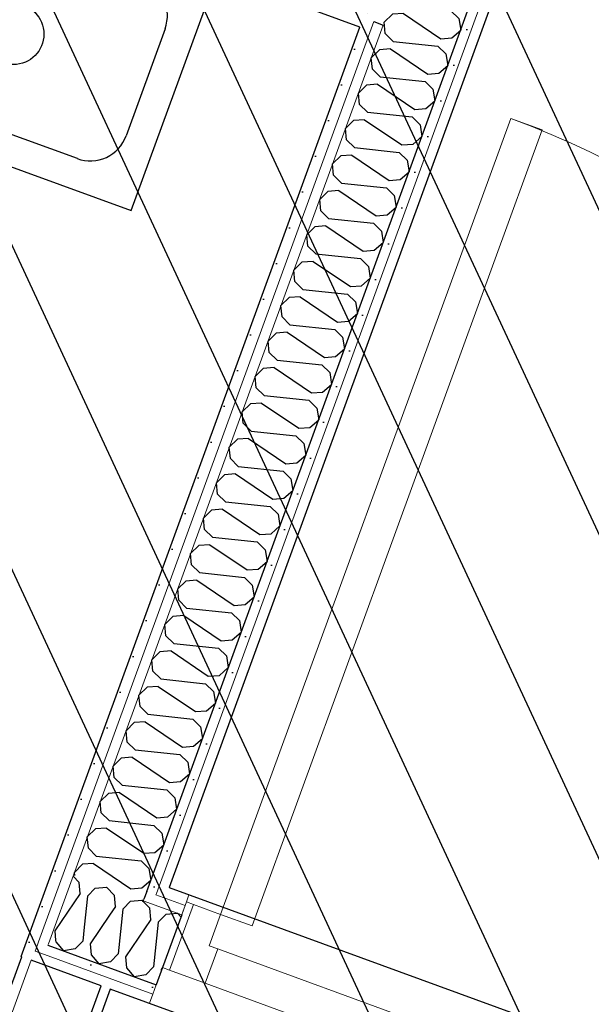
# Model space of a CAD drawing. Header units: millimetres. Extents: x 112481703 to 112588235, y 1264638581 to 1264713486.
# Tile 412 of 487: x 112578455 to 112579207, y 1264687472 to 1264688766. Entities that reach past the tile are written whole.
import ezdxf
from ezdxf.enums import TextEntityAlignment as Align

# ---------------------------------------------------------------- set-up
doc = ezdxf.new("R2010")
doc.units = ezdxf.units.MM
doc.header["$LTSCALE"] = 0.5
doc.header["$MEASUREMENT"] = 0
doc.linetypes.add('PLINE', pattern=[0])
for name, color, linetype, lineweight in [('235- Utvendig kledning og overflate', 7, 'Continuous', 0), ('236- Innvendig kledning og overflate', 7, 'Continuous', 0), ('244- Vinduer_ dører_ foldevegger', 7, 'Continuous', 0)]:
    doc.layers.add(name, color=color, linetype=linetype, lineweight=lineweight)
for name, color, linetype in [('315- Utstyr for sanitærinstallasjoner', 7, 'Continuous'), ('862- M___Nettoareal', 7, 'Continuous'), ('862- M___Nettoareal (1-100)', 7, 'Continuous'), ('862- M___Nettoareal(Polylinje)', 7, 'Continuous'), ('LA_farge_dekke_asfalt2', 7, 'Continuous'), ('Yttervegger.A225', 7, 'Continuous'), ('Yttervegger.A225 (Skravur)', 7, 'Continuous')]:
    doc.layers.add(name, color=color, linetype=linetype)
doc.styles.add('GENERATED_STYLE_1', font='arial.ttf')
pattern_1 = [(249.956, (112557650, 1264717795), (-81.357, 29.68231), [0, -50]), (249.956, (112557682.11, 1264717756.67), (-81.357, 29.68231), [0, -50])]

# ---------------------------------------------------------------- blocks, each defined once
blk = doc.blocks.new('Personalrom_1_1', base_point=(112584215.4, 1264687380))
at = {"layer": '862- M___Nettoareal(Polylinje)', "linetype": 'PLINE', "flags": 128}
blk.add_lwpolyline([(112586295.9, 1264688139.8), (112579715.2, 1264690540.7), (112579078.4, 1264688795.3), (112578651.5, 1264687625.3), (112580142.2, 1264687081.5), (112580274.7, 1264687033.1), (112580295.6, 1264687090.4), (112582622.7, 1264686241.4), (112582601.8, 1264686184.1), (112585232.2, 1264685224.4)], close=True, dxfattribs=at)
blk = doc.blocks.new('Korridor_14_9', base_point=(112576467.7, 1264681824.9))
at = {"layer": '862- M___Nettoareal(Polylinje)', "linetype": 'PLINE', "flags": 128}
blk.add_lwpolyline([(112572601.8, 1264674908.6), (112573784.5, 1264674477.1), (112574626.2, 1264676784), (112575767.2, 1264676367.7), (112576177.7, 1264676217.9), (112577189, 1264678989.8), (112578571.3, 1264682778.7), (112579511.2, 1264685354.9), (112580089.2, 1264686939), (112578574.1, 1264687491.8), (112577945.6, 1264685769.1), (112576576, 1264686268.7), (112573384.4, 1264677521), (112565766.9, 1264680300.1), (112564833.5, 1264677741.7), (112566533.4, 1264677121.5), (112567763.2, 1264676672.9), (112567763.5, 1264676673.8), (112569134.1, 1264676173.8)], close=True, dxfattribs=at)
blk = doc.blocks.new('Lager_BK_13_14', base_point=(112577734.9, 1264687561.2))
at = {"layer": '862- M___Nettoareal(Polylinje)', "linetype": 'PLINE', "flags": 128}
blk.add_lwpolyline([(112576572.4, 1264686402), (112577871.6, 1264685928), (112578457.6, 1264687534.3), (112578456.7, 1264687534.6), (112578902.5, 1264688756.7), (112577604.3, 1264689230.4)], close=True, dxfattribs=at)
blk = doc.blocks.new('*X219', base_point=(112557650, 1264717795))
at = {"layer": 'Yttervegger.A225 (Skravur)', "linetype": 'PLINE'}
for p, q in [((112578533.1, 1264687631.9), (112578525, 1264687640.2)), ((112578534.3, 1264687617.4), (112578533.1, 1264687631.9)), ((112578544, 1264687613.8), (112578554.3, 1264687624.2)), ((112578554.3, 1264687624.2), (112578569.2, 1264687625.6)), ((112578579.7, 1264687614.9), (112578569.2, 1264687625.6)), ((112578534.3, 1264687617.4), (112578501.1, 1264687568.3)), ((112578544, 1264687613.8), (112578539.8, 1264687573.3)), ((112578580.8, 1264687600.4), (112578579.7, 1264687614.9)), ((112578590.9, 1264687597.1), (112578600.8, 1264687607.2)), ((112578600.8, 1264687607.2), (112578615.5, 1264687608.5)), ((112578580.8, 1264687600.4), (112578573, 1264687588.8)), ((112578501.1, 1264687568.3), (112578502, 1264687555.7))]:
    blk.add_line(p, q, dxfattribs=at)
blk = doc.blocks.new('*X220', base_point=(112557650, 1264717795))
at = {"layer": 'Yttervegger.A225 (Skravur)', "linetype": 'PLINE'}
for p, q in [((112578615.5, 1264687608.5), (112578615.8, 1264687608.6)), ((112578617.2, 1264687607.1), (112578615.8, 1264687608.6)), ((112578590.6, 1264687596.8), (112578584.4, 1264687537.9)), ((112578590.6, 1264687596.8), (112578590.9, 1264687597.1)), ((112578573, 1264687588.8), (112578547.6, 1264687551.3)), ((112578539.8, 1264687573.3), (112578537.8, 1264687554.9)), ((112578502, 1264687555.7), (112578502.2, 1264687553.7)), ((112578537.8, 1264687554.9), (112578527.6, 1264687544.5)), ((112578502.2, 1264687553.7), (112578512.3, 1264687542)), ((112578527.6, 1264687544.5), (112578512.3, 1264687542)), ((112578547.6, 1264687551.3), (112578548.8, 1264687536.7)), ((112578548.8, 1264687536.7), (112578558.9, 1264687525)), ((112578584.4, 1264687537.9), (112578574.2, 1264687527.5)), ((112578574.2, 1264687527.5), (112578558.9, 1264687525))]:
    blk.add_line(p, q, dxfattribs=at)
blk = doc.blocks.new('*X221', base_point=(112557650, 1264717795))
at = {"layer": 'Yttervegger.A225 (Skravur)', "linetype": 'PLINE'}
for p, q in [((112578626.3, 1264687597.9), (112578617.2, 1264687607.1)), ((112578627.4, 1264687583.4), (112578626.3, 1264687597.9)), ((112578627.4, 1264687583.4), (112578594.2, 1264687534.3)), ((112578637.2, 1264687579.8), (112578647.4, 1264687590.2)), ((112578647.4, 1264687590.2), (112578662.3, 1264687591.6)), ((112578667, 1264687586.8), (112578662.3, 1264687591.6)), ((112578637.2, 1264687579.8), (112578631, 1264687520.9)), ((112578594.2, 1264687534.3), (112578595.3, 1264687519.7)), ((112578595.3, 1264687519.7), (112578605.5, 1264687508)), ((112578631, 1264687520.9), (112578620.8, 1264687510.5)), ((112578642.8, 1264687520.2), (112578640.8, 1264687517.3)), ((112578640.8, 1264687517.3), (112578640.9, 1264687515.2)), ((112578620.8, 1264687510.5), (112578605.5, 1264687508))]:
    blk.add_line(p, q, dxfattribs=at)
blk = doc.blocks.new('Dør[6]', base_point=(112557650, 1264717795))
at = {"layer": '235- Utvendig kledning og overflate', "linetype": 'PLINE'}
for p, q in [((112578634.4, 1264687497.4), (112578630, 1264687485.2)), ((112578630, 1264687485.2), (112578625.5, 1264687473))]:
    blk.add_line(p, q, dxfattribs=at)
at = {"layer": '236- Innvendig kledning og overflate', "linetype": 'PLINE'}
for p, q in [((112578674.2, 1264687606.4), (112578672.5, 1264687601.7)), ((112578674.2, 1264687606.4), (112578672.5, 1264687601.7)), ((112578677.6, 1264687615.8), (112578674.2, 1264687606.4)), ((112578672.5, 1264687601.7), (112578668, 1264687589.5)), ((112578672.5, 1264687601.7), (112578668, 1264687589.5))]:
    blk.add_line(p, q, dxfattribs=at)
at = {"layer": '244- Vinduer_ dører_ foldevegger', "linetype": 'PLINE'}
for p, q in [((112579101.1, 1264688636.5), (112578719.3, 1264687590)), ((112579142.4, 1264688621.4), (112579101.1, 1264688636.5)), ((112578760.6, 1264687574.9), (112579142.4, 1264688621.4)), ((112578674.2, 1264687606.4), (112578642.7, 1264687520)), ((112578683.6, 1264687603), (112578674.2, 1264687606.4)), ((112579814.3, 1264687201.1), (112578677.6, 1264687615.8)), ((112578652.1, 1264687516.6), (112578683.6, 1264687603)), ((112578683.6, 1264687603), (112578719.3, 1264687590)), ((112578668, 1264687589.5), (112578642.7, 1264687520)), ((112578668, 1264687589.5), (112578642.7, 1264687520)), ((112578719.3, 1264687590), (112578704.2, 1264687548.6)), ((112578719.3, 1264687590), (112578760.6, 1264687574.9)), ((112578715.5, 1264687544.5), (112578699, 1264687499.4)), ((112578704.2, 1264687548.6), (112578715.5, 1264687544.5)), ((112579739.5, 1264687170.9), (112578715.5, 1264687544.5)), ((112578642.7, 1264687520), (112578634.4, 1264687497.4)), ((112578652.1, 1264687516.6), (112578642.7, 1264687520)), ((112578699, 1264687499.4), (112578652.1, 1264687516.6)), ((112578699, 1264687499.4), (112579723, 1264687125.8)), ((112579762.2, 1264687058.3), (112578625.5, 1264687473))]:
    blk.add_line(p, q, dxfattribs=at)
blk.add_arc((112578719.3, 1264687590), 1114, 339.956, 69.956, dxfattribs=at)
blk = doc.blocks.new('*X261', base_point=(112557650, 1264717795))
at = {"layer": 'Yttervegger.A225 (Skravur)', "linetype": 'PLINE'}
for p, q in [((112578936, 1264688748.1), (112578935, 1264688758.7)), ((112578946.4, 1264688737.8), (112578936, 1264688748.1)), ((112578946.4, 1264688737.8), (112579005.3, 1264688731.6)), ((112578928.3, 1264688726.9), (112578917.6, 1264688716.4)), ((112578942.8, 1264688728), (112578928.3, 1264688726.9)), ((112578942.8, 1264688728), (112578991.9, 1264688694.8)), ((112579005.3, 1264688731.6), (112579015.7, 1264688721.4)), ((112579015.7, 1264688721.4), (112579018.2, 1264688706.1)), ((112578919, 1264688701.5), (112578917.6, 1264688716.4)), ((112578929.4, 1264688691.3), (112578919, 1264688701.5)), ((112578991.9, 1264688694.8), (112579006.4, 1264688696)), ((112579006.4, 1264688696), (112579018.2, 1264688706.1)), ((112578925.8, 1264688681.5), (112578911.3, 1264688680.3)), ((112578925.8, 1264688681.5), (112578974.9, 1264688648.3)), ((112578929.4, 1264688691.3), (112578988.3, 1264688685.1)), ((112578988.3, 1264688685.1), (112578998.7, 1264688674.8)), ((112578911.3, 1264688680.3), (112578900.6, 1264688669.8)), ((112578902, 1264688654.9), (112578900.6, 1264688669.8)), ((112578998.7, 1264688674.8), (112579001.2, 1264688659.5)), ((112578912.4, 1264688644.7), (112578902, 1264688654.9)), ((112578989.4, 1264688649.4), (112579001.2, 1264688659.5)), ((112578912.4, 1264688644.7), (112578971.3, 1264688638.5)), ((112578974.9, 1264688648.3), (112578989.4, 1264688649.4)), ((112578894.3, 1264688633.8), (112578883.6, 1264688623.3)), ((112578908.8, 1264688634.9), (112578894.3, 1264688633.8)), ((112578908.8, 1264688634.9), (112578957.9, 1264688601.7)), ((112578971.3, 1264688638.5), (112578981.7, 1264688628.3)), ((112578885, 1264688608.3), (112578883.6, 1264688623.3)), ((112578981.7, 1264688628.3), (112578984.2, 1264688612.9)), ((112578895.4, 1264688598.1), (112578885, 1264688608.3)), ((112578972.5, 1264688602.8), (112578984.2, 1264688612.9)), ((112578895.4, 1264688598.1), (112578954.3, 1264688591.9)), ((112578954.3, 1264688591.9), (112578964.7, 1264688581.7)), ((112578957.9, 1264688601.7), (112578972.5, 1264688602.8)), ((112578877.3, 1264688587.2), (112578866.6, 1264688576.7)), ((112578891.8, 1264688588.3), (112578877.3, 1264688587.2)), ((112578891.8, 1264688588.3), (112578940.9, 1264688555.1)), ((112578964.7, 1264688581.7), (112578967.2, 1264688566.4)), ((112578868, 1264688561.8), (112578866.6, 1264688576.7)), ((112578955.5, 1264688556.2), (112578967.2, 1264688566.4)), ((112578878.4, 1264688551.5), (112578868, 1264688561.8)), ((112578878.4, 1264688551.5), (112578937.4, 1264688545.3)), ((112578940.9, 1264688555.1), (112578955.5, 1264688556.2)), ((112578860.3, 1264688540.6), (112578849.7, 1264688530.1)), ((112578874.9, 1264688541.8), (112578860.3, 1264688540.6)), ((112578874.9, 1264688541.8), (112578923.9, 1264688508.6)), ((112578937.4, 1264688545.3), (112578947.8, 1264688535.1)), ((112578851, 1264688515.2), (112578849.7, 1264688530.1)), ((112578947.8, 1264688535.1), (112578950.2, 1264688519.8)), ((112578861.4, 1264688505), (112578851, 1264688515.2)), ((112578938.5, 1264688509.7), (112578950.2, 1264688519.8)), ((112578861.4, 1264688505), (112578920.4, 1264688498.8)), ((112578923.9, 1264688508.6), (112578938.5, 1264688509.7)), ((112578843.3, 1264688494.1), (112578832.7, 1264688483.5)), ((112578857.9, 1264688495.2), (112578843.3, 1264688494.1)), ((112578857.9, 1264688495.2), (112578906.9, 1264688462)), ((112578920.4, 1264688498.8), (112578930.8, 1264688488.5)), ((112578930.8, 1264688488.5), (112578933.2, 1264688473.2)), ((112578834, 1264688468.6), (112578832.7, 1264688483.5)), ((112578844.4, 1264688458.4), (112578834, 1264688468.6)), ((112578906.9, 1264688462), (112578921.5, 1264688463.1)), ((112578921.5, 1264688463.1), (112578933.2, 1264688473.2)), ((112578840.9, 1264688448.6), (112578826.3, 1264688447.5)), ((112578840.9, 1264688448.6), (112578890, 1264688415.4)), ((112578844.4, 1264688458.4), (112578903.4, 1264688452.2)), ((112578903.4, 1264688452.2), (112578913.8, 1264688442)), ((112578826.3, 1264688447.5), (112578815.7, 1264688437)), ((112578817, 1264688422), (112578815.7, 1264688437)), ((112578913.8, 1264688442), (112578916.2, 1264688426.7)), ((112578827.5, 1264688411.8), (112578817, 1264688422)), ((112578904.5, 1264688416.5), (112578916.2, 1264688426.7)), ((112578827.5, 1264688411.8), (112578886.4, 1264688405.6)), ((112578890, 1264688415.4), (112578904.5, 1264688416.5)), ((112578809.3, 1264688400.9), (112578798.7, 1264688390.4)), ((112578823.9, 1264688402), (112578809.3, 1264688400.9)), ((112578823.9, 1264688402), (112578873, 1264688368.8)), ((112578886.4, 1264688405.6), (112578896.8, 1264688395.4)), ((112578800.1, 1264688375.5), (112578798.7, 1264688390.4)), ((112578896.8, 1264688395.4), (112578899.2, 1264688380.1)), ((112578810.5, 1264688365.3), (112578800.1, 1264688375.5)), ((112578887.5, 1264688370), (112578899.2, 1264688380.1)), ((112578810.5, 1264688365.3), (112578869.4, 1264688359.1)), ((112578869.4, 1264688359.1), (112578879.8, 1264688348.8)), ((112578873, 1264688368.8), (112578887.5, 1264688370)), ((112578792.3, 1264688354.3), (112578781.7, 1264688343.8)), ((112578806.9, 1264688355.5), (112578792.3, 1264688354.3)), ((112578806.9, 1264688355.5), (112578856, 1264688322.3)), ((112578879.8, 1264688348.8), (112578882.2, 1264688333.5)), ((112578783.1, 1264688328.9), (112578781.7, 1264688343.8)), ((112578870.5, 1264688323.4), (112578882.2, 1264688333.5)), ((112578793.5, 1264688318.7), (112578783.1, 1264688328.9)), ((112578793.5, 1264688318.7), (112578852.4, 1264688312.5)), ((112578856, 1264688322.3), (112578870.5, 1264688323.4)), ((112578775.4, 1264688307.8), (112578764.7, 1264688297.2)), ((112578789.9, 1264688308.9), (112578775.4, 1264688307.8)), ((112578789.9, 1264688308.9), (112578839, 1264688275.7)), ((112578852.4, 1264688312.5), (112578862.8, 1264688302.3)), ((112578766.1, 1264688282.3), (112578764.7, 1264688297.2)), ((112578862.8, 1264688302.3), (112578865.3, 1264688286.9)), ((112578776.5, 1264688272.1), (112578766.1, 1264688282.3)), ((112578853.5, 1264688276.8), (112578865.3, 1264688286.9)), ((112578776.5, 1264688272.1), (112578835.4, 1264688265.9)), ((112578839, 1264688275.7), (112578853.5, 1264688276.8)), ((112578758.4, 1264688261.2), (112578747.7, 1264688250.7)), ((112578772.9, 1264688262.3), (112578758.4, 1264688261.2)), ((112578772.9, 1264688262.3), (112578822, 1264688229.1)), ((112578835.4, 1264688265.9), (112578845.8, 1264688255.7)), ((112578845.8, 1264688255.7), (112578848.3, 1264688240.4)), ((112578749.1, 1264688235.8), (112578747.7, 1264688250.7)), ((112578759.5, 1264688225.5), (112578749.1, 1264688235.8)), ((112578822, 1264688229.1), (112578836.5, 1264688230.2)), ((112578836.5, 1264688230.2), (112578848.3, 1264688240.4)), ((112578755.9, 1264688215.8), (112578741.4, 1264688214.6)), ((112578755.9, 1264688215.8), (112578805, 1264688182.5)), ((112578759.5, 1264688225.5), (112578818.4, 1264688219.3)), ((112578818.4, 1264688219.3), (112578828.8, 1264688209.1)), ((112578741.4, 1264688214.6), (112578730.7, 1264688204.1)), ((112578732.1, 1264688189.2), (112578730.7, 1264688204.1)), ((112578828.8, 1264688209.1), (112578831.3, 1264688193.8)), ((112578742.5, 1264688179), (112578732.1, 1264688189.2)), ((112578819.5, 1264688183.7), (112578831.3, 1264688193.8)), ((112578742.5, 1264688179), (112578801.4, 1264688172.8)), ((112578805, 1264688182.5), (112578819.5, 1264688183.7)), ((112578724.4, 1264688168.1), (112578713.7, 1264688157.5)), ((112578738.9, 1264688169.2), (112578724.4, 1264688168.1)), ((112578738.9, 1264688169.2), (112578788, 1264688136)), ((112578801.4, 1264688172.8), (112578811.8, 1264688162.5)), ((112578715.1, 1264688142.6), (112578713.7, 1264688157.5)), ((112578811.8, 1264688162.5), (112578814.3, 1264688147.2)), ((112578725.5, 1264688132.4), (112578715.1, 1264688142.6)), ((112578788, 1264688136), (112578802.5, 1264688137.1)), ((112578802.5, 1264688137.1), (112578814.3, 1264688147.2)), ((112578725.5, 1264688132.4), (112578784.4, 1264688126.2)), ((112578784.4, 1264688126.2), (112578794.8, 1264688116)), ((112578707.4, 1264688121.5), (112578696.7, 1264688111)), ((112578721.9, 1264688122.6), (112578707.4, 1264688121.5)), ((112578721.9, 1264688122.6), (112578771, 1264688089.4)), ((112578794.8, 1264688116), (112578797.3, 1264688100.7)), ((112578698.1, 1264688096), (112578696.7, 1264688111)), ((112578785.6, 1264688090.5), (112578797.3, 1264688100.7)), ((112578708.5, 1264688085.8), (112578698.1, 1264688096)), ((112578708.5, 1264688085.8), (112578767.4, 1264688079.6)), ((112578771, 1264688089.4), (112578785.6, 1264688090.5)), ((112578690.4, 1264688074.9), (112578679.7, 1264688064.4)), ((112578704.9, 1264688076), (112578690.4, 1264688074.9)), ((112578704.9, 1264688076), (112578754, 1264688042.8)), ((112578767.4, 1264688079.6), (112578777.8, 1264688069.4)), ((112578681.1, 1264688049.5), (112578679.7, 1264688064.4)), ((112578777.8, 1264688069.4), (112578780.3, 1264688054.1)), ((112578691.5, 1264688039.3), (112578681.1, 1264688049.5)), ((112578768.6, 1264688044), (112578780.3, 1264688054.1)), ((112578691.5, 1264688039.3), (112578750.5, 1264688033.1)), ((112578754, 1264688042.8), (112578768.6, 1264688044)), ((112578673.4, 1264688028.3), (112578662.8, 1264688017.8)), ((112578688, 1264688029.5), (112578673.4, 1264688028.3)), ((112578688, 1264688029.5), (112578737, 1264687996.3)), ((112578750.5, 1264688033.1), (112578760.9, 1264688022.8)), ((112578760.9, 1264688022.8), (112578763.3, 1264688007.5)), ((112578664.1, 1264688002.9), (112578662.8, 1264688017.8)), ((112578674.5, 1264687992.7), (112578664.1, 1264688002.9)), ((112578737, 1264687996.3), (112578751.6, 1264687997.4)), ((112578751.6, 1264687997.4), (112578763.3, 1264688007.5)), ((112578656.4, 1264687981.8), (112578645.8, 1264687971.2)), ((112578671, 1264687982.9), (112578656.4, 1264687981.8)), ((112578671, 1264687982.9), (112578720, 1264687949.7)), ((112578674.5, 1264687992.7), (112578733.5, 1264687986.5)), ((112578733.5, 1264687986.5), (112578743.9, 1264687976.3)), ((112578647.1, 1264687956.3), (112578645.8, 1264687971.2)), ((112578743.9, 1264687976.3), (112578746.3, 1264687960.9)), ((112578657.5, 1264687946.1), (112578647.1, 1264687956.3)), ((112578734.6, 1264687950.8), (112578746.3, 1264687960.9)), ((112578657.5, 1264687946.1), (112578716.5, 1264687939.9)), ((112578720, 1264687949.7), (112578734.6, 1264687950.8)), ((112578639.4, 1264687935.2), (112578628.8, 1264687924.7)), ((112578654, 1264687936.3), (112578639.4, 1264687935.2)), ((112578654, 1264687936.3), (112578703, 1264687903.1)), ((112578716.5, 1264687939.9), (112578726.9, 1264687929.7)), ((112578630.1, 1264687909.8), (112578628.8, 1264687924.7)), ((112578726.9, 1264687929.7), (112578729.3, 1264687914.4)), ((112578640.5, 1264687899.5), (112578630.1, 1264687909.8)), ((112578703, 1264687903.1), (112578717.6, 1264687904.2)), ((112578717.6, 1264687904.2), (112578729.3, 1264687914.4)), ((112578640.5, 1264687899.5), (112578699.5, 1264687893.3)), ((112578699.5, 1264687893.3), (112578709.9, 1264687883.1)), ((112578622.4, 1264687888.6), (112578611.8, 1264687878.1)), ((112578613.2, 1264687863.2), (112578611.8, 1264687878.1)), ((112578637, 1264687889.8), (112578622.4, 1264687888.6)), ((112578637, 1264687889.8), (112578686.1, 1264687856.5)), ((112578709.9, 1264687883.1), (112578712.3, 1264687867.8)), ((112578700.6, 1264687857.7), (112578712.3, 1264687867.8)), ((112578623.6, 1264687853), (112578613.2, 1264687863.2)), ((112578623.6, 1264687853), (112578682.5, 1264687846.8)), ((112578686.1, 1264687856.5), (112578700.6, 1264687857.7)), ((112578605.4, 1264687842.1), (112578594.8, 1264687831.5)), ((112578620, 1264687843.2), (112578605.4, 1264687842.1)), ((112578620, 1264687843.2), (112578669.1, 1264687810)), ((112578682.5, 1264687846.8), (112578692.9, 1264687836.5)), ((112578596.2, 1264687816.6), (112578594.8, 1264687831.5)), ((112578692.9, 1264687836.5), (112578695.3, 1264687821.2)), ((112578606.6, 1264687806.4), (112578596.2, 1264687816.6)), ((112578683.6, 1264687811.1), (112578695.3, 1264687821.2)), ((112578606.6, 1264687806.4), (112578665.5, 1264687800.2)), ((112578669.1, 1264687810), (112578683.6, 1264687811.1)), ((112578588.5, 1264687795.5), (112578577.8, 1264687785)), ((112578603, 1264687796.6), (112578588.5, 1264687795.5)), ((112578603, 1264687796.6), (112578652.1, 1264687763.4)), ((112578665.5, 1264687800.2), (112578675.9, 1264687790)), ((112578675.9, 1264687790), (112578678.4, 1264687774.7)), ((112578579.2, 1264687770), (112578577.8, 1264687785)), ((112578666.6, 1264687764.5), (112578678.4, 1264687774.7)), ((112578589.6, 1264687759.8), (112578579.2, 1264687770)), ((112578652.1, 1264687763.4), (112578666.6, 1264687764.5)), ((112578571.5, 1264687748.9), (112578560.8, 1264687738.4)), ((112578586, 1264687750), (112578571.5, 1264687748.9)), ((112578586, 1264687750), (112578635.1, 1264687716.8)), ((112578589.6, 1264687759.8), (112578648.5, 1264687753.6)), ((112578648.5, 1264687753.6), (112578658.9, 1264687743.4)), ((112578562.2, 1264687723.5), (112578560.8, 1264687738.4)), ((112578658.9, 1264687743.4), (112578661.4, 1264687728.1)), ((112578572.6, 1264687713.3), (112578562.2, 1264687723.5)), ((112578649.6, 1264687718), (112578661.4, 1264687728.1)), ((112578572.6, 1264687713.3), (112578631.5, 1264687707)), ((112578635.1, 1264687716.8), (112578649.6, 1264687718)), ((112578554.5, 1264687702.3), (112578543.8, 1264687691.8)), ((112578569, 1264687703.5), (112578554.5, 1264687702.3)), ((112578569, 1264687703.5), (112578618.1, 1264687670.3)), ((112578631.5, 1264687707), (112578641.9, 1264687696.8)), ((112578545.2, 1264687676.9), (112578543.8, 1264687691.8)), ((112578641.9, 1264687696.8), (112578644.4, 1264687681.5)), ((112578555.6, 1264687666.7), (112578545.2, 1264687676.9)), ((112578618.1, 1264687670.3), (112578632.6, 1264687671.4)), ((112578632.6, 1264687671.4), (112578644.4, 1264687681.5)), ((112578555.6, 1264687666.7), (112578614.5, 1264687660.5)), ((112578614.5, 1264687660.5), (112578624.9, 1264687650.3)), ((112578537.5, 1264687655.8), (112578526.8, 1264687645.2)), ((112578527.2, 1264687640.9), (112578526.8, 1264687645.2)), ((112578552, 1264687656.9), (112578537.5, 1264687655.8)), ((112578552, 1264687656.9), (112578601.1, 1264687623.7)), ((112578624.9, 1264687650.3), (112578627.4, 1264687634.9)), ((112578615.6, 1264687624.8), (112578627.4, 1264687634.9)), ((112578601.1, 1264687623.7), (112578615.6, 1264687624.8))]:
    blk.add_line(p, q, dxfattribs=at)
blk = doc.blocks.new('*X262', base_point=(112557650, 1264717795))
at = {"layer": 'Yttervegger.A225 (Skravur)', "linetype": 'PLINE'}
for p, q in [((112578980.4, 1264688831), (112578980.2, 1264688831.2)), ((112578980.4, 1264688831), (112578980.8, 1264688830.9)), ((112578962.3, 1264688820.1), (112578951.6, 1264688809.5)), ((112578976.8, 1264688821.2), (112578962.3, 1264688820.1)), ((112578976.8, 1264688821.2), (112579025.9, 1264688788)), ((112578953, 1264688794.6), (112578951.6, 1264688809.5)), ((112579040.4, 1264688789.1), (112579052.2, 1264688799.2)), ((112579051.2, 1264688805.2), (112579052.2, 1264688799.2)), ((112578963.4, 1264688784.4), (112578953, 1264688794.6)), ((112578963.4, 1264688784.4), (112579022.3, 1264688778.2)), ((112579025.9, 1264688788), (112579040.4, 1264688789.1)), ((112578945.3, 1264688773.5), (112578934.6, 1264688763)), ((112578959.8, 1264688774.6), (112578945.3, 1264688773.5)), ((112578959.8, 1264688774.6), (112579008.9, 1264688741.4)), ((112579022.3, 1264688778.2), (112579032.7, 1264688768)), ((112578935, 1264688758.7), (112578934.6, 1264688763)), ((112579032.7, 1264688768), (112579035.2, 1264688752.7)), ((112579023.4, 1264688742.5), (112579035.2, 1264688752.7)), ((112579008.9, 1264688741.4), (112579023.4, 1264688742.5))]:
    blk.add_line(p, q, dxfattribs=at)
blk = doc.blocks.new('Utslagsvask[24]', base_point=(112578503.3, 1264688902.4))
at = {"layer": '315- Utstyr for sanitærinstallasjoner', "linetype": 'PLINE'}
for p, q in [((112578362.7, 1264688911.1), (112578616.4, 1264688818.5)), ((112578247.2, 1264688740.3), (112578298.6, 1264688881.2)), ((112578646.2, 1264688754.4), (112578594.8, 1264688613.5)), ((112578530.7, 1264688583.7), (112578277.1, 1264688676.2))]:
    blk.add_line(p, q, dxfattribs=at)
at = {"layer": '315- Utstyr for sanitærinstallasjoner', "linetype": 'PLINE', "flags": 128}
blk.add_lwpolyline([(112578178.8, 1264688669.5), (112578601.5, 1264688515.3), (112578714.6, 1264688825.3), (112578291.9, 1264688979.5)], close=True, dxfattribs=at)
at = {"layer": '315- Utstyr for sanitærinstallasjoner', "linetype": 'PLINE'}
blk.add_circle((112578446.7, 1264688747.4), 40, dxfattribs=at)
for centre, start, end in [((112578345.6, 1264688864.1), 69.956, 159.956), ((112578599.2, 1264688771.6), 339.956, 69.956), ((112578294.2, 1264688723.2), 159.956, 249.956), ((112578547.8, 1264688630.7), 249.956, 339.956)]:
    blk.add_arc(centre, 50, start, end, dxfattribs=at)
blk = doc.blocks.new('Label_68', base_point=(112578786.1, 1264690084.9))
at = {"layer": '862- M___Nettoareal (1-100)', "char_height": 200, "attachment_point": 1, "rotation": 249.956, "style": 'GENERATED_STYLE_1'}
for s, insert in [('\\A1;{\\pql;\\pt0,241000;\\fArial|b0|i0|c0|p0;\\W1.000000;Toalett\\fArial|b0|i0|c0|p0;\\W1.000000;\\A1{\\H.66x;\\S^  ;}\\fArial|b0|i0|c0|p0;\\W1.000000;\\fArial|b0|i0|c0|p0;\\W1.000000;\\A1{\\H.66x;\\S^  ;}\\fArial|b0|i0|c0|p0;\\W1.000000;\\fArial|b0|i0|c0|p0;\\W1.000000;\\fArial|b0|i0|c0|p0;\\W1.000000;\\fArial|b0|i0|c0|p0;\\W1.000000;\\fArial|b0|i0|c0|p0;\\W1.000000;\\fArial|b0|i0|c0|p0;\\W1.000000;\\fArial|b0|i0|c0|p0;\\W1.000000;\\A1{\\H.66x;\\S^  ;}\\fArial|b0|i0|c0|p0;\\W1.000000;\\fArial|b0|i0|c0|p0;\\W1.000000;\\A1{\\H.66x;\\S^  ;}\\fArial|b0|i0|c0|p0;\\W1.000000;\\fArial|b0|i0|c0|p0;\\W1.000000;\\fArial|b0|i0|c0|p0;\\W1.000000;\\fArial|b0|i0|c0|p0;\\W1.000000;\\fArial|b0|i0|c0|p0;\\W1.000000;\\fArial|b0|i0|c0|p0;\\W1.000000;\\fArial|b0|i0|c0|p0;\\W1.000000;\\A1{\\H.66x;\\S^  ;}\\fArial|b0|i0|c0|p0;\\W1.000000;\\fArial|b0|i0|c0|p0;\\W1.000000;\\A1{\\H.66x;\\S^  ;}\\fArial|b0|i0|c0|p0;\\W1.000000;\\fArial|b0|i0|c0|p0;\\W1.000000;\\fArial|b0|i0|c0|p0;\\W1.000000;\\fArial|b0|i0|c0|p0;\\W1.000000;\\fArial|b0|i0|c0|p0;\\W1.000000;\\fArial|b0|i0|c0|p0;\\W1.000000;\\fArial|b0|i0|c0|p0;\\W1.000000;\\A1{\\H.66x;\\S^  ;}\\fArial|b0|i0|c0|p0;\\W1.000000;\\fArial|b0|i0|c0|p0;\\W1.000000;\\A1{\\H.66x;\\S^  ;}\\fArial|b0|i0|c0|p0;\\W1.000000;\\fArial|b0|i0|c0|p0;\\W1.000000;\\fArial|b0|i0|c0|p0;\\W1.000000;\\fArial|b0|i0|c0|p0;\\W1.000000;\\fArial|b0|i0|c0|p0;\\W1.000000;\\fArial|b0|i0|c0|p0;\\W1.000000;\\fArial|b0|i0|c0|p0;\\W1.000000;\\A1{\\H.66x;\\S^  ;}\\fArial|b0|i0|c0|p0;\\W1.000000;\\fArial|b0|i0|c0|p0;\\W1.000000;\\A1{\\H.66x;\\S^  ;}\\fArial|b0|i0|c0|p0;\\W1.000000;\\fArial|b0|i0|c0|p0;\\W1.000000;\\fArial|b0|i0|c0|p0;\\W1.000000;\\fArial|b0|i0|c0|p0;\\W1.000000;\\fArial|b0|i0|c0|p0;\\W1.000000;\\fArial|b0|i0|c0|p0;\\W1.000000;\\fArial|b0|i0|c0|p0;\\W1.000000;\\fArial|b0|i0|c0|p0;\\W1.000000;}', (112579025.8, 1264690416.9)), ('\\A1;{\\pql;\\pt0,241000;\\fArial|b0|i0|c0|p0;\\W1.000000;11\\fArial|b0|i0|c0|p0;\\W1.000000;\\A1{\\H.66x;\\S^  ;}\\fArial|b0|i0|c0|p0;\\W1.000000;\\fArial|b0|i0|c0|p0;\\W1.000000;\\A1{\\H.66x;\\S^  ;}\\fArial|b0|i0|c0|p0;\\W1.000000;\\fArial|b0|i0|c0|p0;\\W1.000000;\\fArial|b0|i0|c0|p0;\\W1.000000;\\fArial|b0|i0|c0|p0;\\W1.000000;\\fArial|b0|i0|c0|p0;\\W1.000000;\\fArial|b0|i0|c0|p0;\\W1.000000;\\fArial|b0|i0|c0|p0;\\W1.000000;\\A1{\\H.66x;\\S^  ;}\\fArial|b0|i0|c0|p0;\\W1.000000;\\fArial|b0|i0|c0|p0;\\W1.000000;\\A1{\\H.66x;\\S^  ;}\\fArial|b0|i0|c0|p0;\\W1.000000;\\fArial|b0|i0|c0|p0;\\W1.000000;\\fArial|b0|i0|c0|p0;\\W1.000000;\\fArial|b0|i0|c0|p0;\\W1.000000;\\fArial|b0|i0|c0|p0;\\W1.000000;\\fArial|b0|i0|c0|p0;\\W1.000000;\\fArial|b0|i0|c0|p0;\\W1.000000;\\A1{\\H.66x;\\S^  ;}\\fArial|b0|i0|c0|p0;\\W1.000000;\\fArial|b0|i0|c0|p0;\\W1.000000;\\A1{\\H.66x;\\S^  ;}\\fArial|b0|i0|c0|p0;\\W1.000000;\\fArial|b0|i0|c0|p0;\\W1.000000;\\fArial|b0|i0|c0|p0;\\W1.000000;\\fArial|b0|i0|c0|p0;\\W1.000000;\\fArial|b0|i0|c0|p0;\\W1.000000;\\fArial|b0|i0|c0|p0;\\W1.000000;\\fArial|b0|i0|c0|p0;\\W1.000000;\\A1{\\H.66x;\\S^  ;}\\fArial|b0|i0|c0|p0;\\W1.000000;\\fArial|b0|i0|c0|p0;\\W1.000000;\\A1{\\H.66x;\\S^  ;}\\fArial|b0|i0|c0|p0;\\W1.000000;\\fArial|b0|i0|c0|p0;\\W1.000000;\\fArial|b0|i0|c0|p0;\\W1.000000;\\fArial|b0|i0|c0|p0;\\W1.000000;\\fArial|b0|i0|c0|p0;\\W1.000000;\\fArial|b0|i0|c0|p0;\\W1.000000;\\fArial|b0|i0|c0|p0;\\W1.000000;\\A1{\\H.66x;\\S^  ;}\\fArial|b0|i0|c0|p0;\\W1.000000;\\fArial|b0|i0|c0|p0;\\W1.000000;\\A1{\\H.66x;\\S^  ;}\\fArial|b0|i0|c0|p0;\\W1.000000;\\fArial|b0|i0|c0|p0;\\W1.000000;\\fArial|b0|i0|c0|p0;\\W1.000000;\\fArial|b0|i0|c0|p0;\\W1.000000;\\fArial|b0|i0|c0|p0;\\W1.000000;\\fArial|b0|i0|c0|p0;\\W1.000000;\\fArial|b0|i0|c0|p0;\\W1.000000;\\fArial|b0|i0|c0|p0;\\W1.000000;}', (112579327.9, 1264690327.9))]:
    blk.add_mtext(s, dxfattribs=dict(at, insert=insert))
at = {"layer": '862- M___Nettoareal (1-100)', "style": 'GENERATED_STYLE_1'}
for tag, p in [('DUMMY_108', (112578780.3, 1264690527.7)), ('DUMMY_107', (112579075.6, 1264690420)), ('DUMMY_106', (112579370.9, 1264690312.3))]:
    blk.add_attdef(tag, text='', height=200, rotation=249.956, dxfattribs=at).set_placement(p, align=Align.TOP_LEFT)

msp = doc.modelspace()

# ---------------------------------------------------------------- hatches: boundary and pattern name
at = {"layer": 'LA_farge_dekke_asfalt2', "linetype": 'Continuous'}
h = msp.add_hatch(dxfattribs=at)
h.set_pattern_fill('Murverk', color=256, style=0, pattern_type=2)
h.set_pattern_definition([(294.956, (112557650, 1264717795), (163.1938, 75.94596), [])])
h.paths.add_polyline_path([(112562670.3, 1264672618.4), (112565507.4, 1264680394.8), (112573384.4, 1264677521), (112579262.4, 1264693632), (112587341.4, 1264690684.4), (112579714.9, 1264669780.9), (112576475.3, 1264670962.9), (112575386.6, 1264667979)])
at = {"layer": 'Yttervegger.A225 (Skravur)', "linetype": 'Continuous'}
h = msp.add_hatch(dxfattribs=at)
h.set_pattern_fill('Prikker_tett', color=256, style=0, pattern_type=2)
h.set_pattern_definition(pattern_1)
h.paths.add_polyline_path([(112577559.2, 1264689246.8), (112578902.5, 1264688756.7), (112578907, 1264688768.9), (112577563.7, 1264689259)])
h = msp.add_hatch(dxfattribs=at)
h.set_pattern_fill('Prikker_tett', color=256, style=0, pattern_type=2)
h.set_pattern_definition(pattern_1)
h.paths.add_polyline_path([(112578921.1, 1264688763.8), (112578949.7, 1264688842.3), (112578935.6, 1264688847.4), (112578907, 1264688768.9)])
h = msp.add_hatch(dxfattribs=at)
h.set_pattern_fill('Prikker_tett', color=256, style=0, pattern_type=2)
h.set_pattern_definition(pattern_1)
h.paths.add_polyline_path([(112578632.3, 1264687616.4), (112578634.9, 1264687617.6), (112579066.2, 1264688799.8), (112579054, 1264688804.2), (112578622, 1264687620.1)])
h = msp.add_hatch(dxfattribs=at)
h.set_pattern_fill('Prikker_tett', color=256, style=0, pattern_type=2)
h.set_pattern_definition(pattern_1)
h.paths.add_polyline_path([(112578651.5, 1264687625.3), (112579078.4, 1264688795.3), (112579066.2, 1264688799.8), (112578639.3, 1264687629.8)])
h = msp.add_hatch(dxfattribs=at)
h.set_pattern_fill('Prikker_tett', color=256, style=0, pattern_type=2)
h.set_pattern_definition(pattern_1)
h.paths.add_polyline_path([(112578921.1, 1264688763.8), (112578479.7, 1264687553.9), (112578490, 1264687550.1), (112578492.6, 1264687551.3), (112578933.3, 1264688759.3)])
h = msp.add_hatch(dxfattribs=at)
h.set_pattern_fill('Prikker_tett', color=256, style=0, pattern_type=2)
h.set_pattern_definition(pattern_1)
h.paths.add_polyline_path([(112578907, 1264688768.9), (112578902.5, 1264688756.7), (112578916.6, 1264688751.6), (112578921.1, 1264688763.8)])
h = msp.add_hatch(dxfattribs=at)
h.set_pattern_fill('Prikker_tett', color=256, style=0, pattern_type=2)
h.set_pattern_definition(pattern_1)
h.paths.add_polyline_path([(112578902.5, 1264688756.7), (112578461.1, 1264687546.8), (112578473.3, 1264687542.4), (112578475.9, 1264687543.6), (112578916.6, 1264688751.6)])
h = msp.add_hatch(dxfattribs=at)
h.set_pattern_fill('Prikker_tett', color=256, style=0, pattern_type=2)
h.set_pattern_definition(pattern_1)
h.paths.add_polyline_path([(112578622, 1264687620.1), (112578618.2, 1264687609.8), (112578632.3, 1264687616.4)])
h = msp.add_hatch(dxfattribs=at)
h.set_pattern_fill('Prikker_tett', color=256, style=0, pattern_type=2)
h.set_pattern_definition(pattern_1)
h.paths.add_polyline_path([(112578651.5, 1264687625.3), (112578634.9, 1264687617.6), (112578634.2, 1264687615.7), (112578646.4, 1264687611.2)])
h = msp.add_hatch(dxfattribs=at)
h.set_pattern_fill('Prikker_tett', color=256, style=0, pattern_type=2)
h.set_pattern_definition(pattern_1)
h.paths.add_polyline_path([(112578634.9, 1264687617.6), (112578651.5, 1264687625.3), (112578639.3, 1264687629.8)])
h = msp.add_hatch(dxfattribs=at)
h.set_pattern_fill('Prikker_tett', color=256, style=0, pattern_type=2)
h.set_pattern_definition(pattern_1)
h.paths.add_polyline_path([(112578651.5, 1264687625.3), (112578646.4, 1264687611.2), (112578672.5, 1264687601.7), (112578677.6, 1264687615.8)])
h = msp.add_hatch(dxfattribs=at)
h.set_pattern_fill('Prikker_tett', color=256, style=0, pattern_type=2)
h.set_pattern_definition(pattern_1)
h.paths.add_polyline_path([(112578634.2, 1264687615.7), (112578632.3, 1264687616.4), (112578618.2, 1264687609.8), (112578617.5, 1264687607.9), (112578629.7, 1264687603.5)])
h = msp.add_hatch(dxfattribs=at)
h.set_pattern_fill('Prikker_tett', color=256, style=0, pattern_type=2)
h.set_pattern_definition(pattern_1)
h.paths.add_polyline_path([(112578634.2, 1264687615.7), (112578629.7, 1264687603.5), (112578668, 1264687589.5), (112578672.5, 1264687601.7)])
h = msp.add_hatch(dxfattribs=at)
h.set_pattern_fill('Prikker_tett', color=256, style=0, pattern_type=2)
h.set_pattern_definition(pattern_1)
h.paths.add_polyline_path([(112578634.9, 1264687617.6), (112578632.3, 1264687616.4), (112578634.2, 1264687615.7)])
h = msp.add_hatch(dxfattribs=at)
h.set_pattern_fill('Prikker_tett', color=256, style=0, pattern_type=2)
h.set_pattern_definition(pattern_1)
h.paths.add_polyline_path([(112578473.3, 1264687542.4), (112578461.1, 1264687546.8), (112578456.7, 1264687534.6)])
h = msp.add_hatch(dxfattribs=at)
h.set_pattern_fill('Prikker_tett', color=256, style=0, pattern_type=2)
h.set_pattern_definition(pattern_1)
h.paths.add_polyline_path([(112578473.3, 1264687542.4), (112578456.7, 1264687534.6), (112578470.7, 1264687529.5), (112578475.2, 1264687541.7)])
h = msp.add_hatch(dxfattribs=at)
h.set_pattern_fill('Prikker_tett', color=256, style=0, pattern_type=2)
h.set_pattern_definition(pattern_1)
h.paths.add_polyline_path([(112578475.2, 1264687541.7), (112578470.7, 1264687529.5), (112578625.5, 1264687473), (112578630, 1264687485.2)])
h = msp.add_hatch(dxfattribs=at)
h.set_pattern_fill('Prikker_tett', color=256, style=0, pattern_type=2)
h.set_pattern_definition(pattern_1)
h.paths.add_polyline_path([(112578475.9, 1264687543.6), (112578473.3, 1264687542.4), (112578475.2, 1264687541.7)])
h = msp.add_hatch(dxfattribs=at)
h.set_pattern_fill('Prikker_tett', color=256, style=0, pattern_type=2)
h.set_pattern_definition(pattern_1)
h.paths.add_polyline_path([(112578491.9, 1264687549.4), (112578490, 1264687550.1), (112578475.9, 1264687543.6), (112578475.2, 1264687541.7), (112578487.4, 1264687537.2)])
h = msp.add_hatch(dxfattribs=at)
h.set_pattern_fill('Prikker_tett', color=256, style=0, pattern_type=2)
h.set_pattern_definition(pattern_1)
h.paths.add_polyline_path([(112578479.7, 1264687553.9), (112578475.9, 1264687543.6), (112578490, 1264687550.1)])
h = msp.add_hatch(dxfattribs=at)
h.set_pattern_fill('Prikker_tett', color=256, style=0, pattern_type=2)
h.set_pattern_definition(pattern_1)
h.paths.add_polyline_path([(112578491.9, 1264687549.4), (112578487.4, 1264687537.2), (112578630, 1264687485.2), (112578634.4, 1264687497.4)])
h = msp.add_hatch(dxfattribs=at)
h.set_pattern_fill('Prikker_tett', color=256, style=0, pattern_type=2)
h.set_pattern_definition(pattern_1)
h.paths.add_polyline_path([(112578492.6, 1264687551.3), (112578490, 1264687550.1), (112578491.9, 1264687549.4)])
h = msp.add_hatch(dxfattribs=at)
h.set_pattern_fill('Prikker_tett', color=256, style=0, pattern_type=2)
h.set_pattern_definition(pattern_1)
h.paths.add_polyline_path([(112577883.8, 1264685923.6), (112578469.8, 1264687529.8), (112578457.6, 1264687534.3), (112577871.6, 1264685928)])
h = msp.add_hatch(dxfattribs=at)
h.set_pattern_fill('Prikker_tett', color=256, style=0, pattern_type=2)
h.set_pattern_definition(pattern_1)
h.paths.add_polyline_path([(112577950, 1264685781.3), (112578574.1, 1264687491.8), (112578561.9, 1264687496.2), (112577937.8, 1264685785.7)])

# ---------------------------------------------------------------- linework, layer by layer
at = {"layer": '235- Utvendig kledning og overflate', "linetype": 'PLINE'}
for p, q in [((112578634.9, 1264687617.6), (112579066.2, 1264688799.8)), ((112578634.2, 1264687615.7), (112578634.9, 1264687617.6)), ((112578634.2, 1264687615.7), (112578634.9, 1264687617.6)), ((112578475.2, 1264687541.7), (112578487.4, 1264687537.2)), ((112578487.4, 1264687537.2), (112578630, 1264687485.2)), ((112578634.4, 1264687497.4), (112578630, 1264687485.2)), ((112578630, 1264687485.2), (112578625.5, 1264687473))]:
    msp.add_line(p, q, dxfattribs=at)
at = {"layer": '235- Utvendig kledning og overflate', "linetype": 'PLINE', "flags": 128}
for points in [[(112577559.2, 1264689246.8), (112578902.5, 1264688756.7)], [(112578651.5, 1264687625.3), (112579078.4, 1264688795.3)], [(112578456.7, 1264687534.6), (112578457.6, 1264687534.3)], [(112578470.7, 1264687529.5), (112578561.9, 1264687496.2)], [(112577945.6, 1264685769.1), (112578574.1, 1264687491.8)], [(112578574.1, 1264687491.8), (112578625.5, 1264687473)]]:
    msp.add_lwpolyline(points, dxfattribs=at)
at = {"layer": '236- Innvendig kledning og overflate', "linetype": 'PLINE'}
for p, q in [((112578921.1, 1264688763.8), (112578479.7, 1264687553.9)), ((112578933.3, 1264688759.3), (112578525.5, 1264687641.5)), ((112578525.5, 1264687641.5), (112578492.6, 1264687551.3)), ((112578525.5, 1264687641.5), (112578492.6, 1264687551.3)), ((112578668, 1264687589.5), (112578617.5, 1264687607.9)), ((112578672.5, 1264687601.7), (112578634.2, 1264687615.7)), ((112578674.2, 1264687606.4), (112578672.5, 1264687601.7)), ((112578677.6, 1264687615.8), (112578674.2, 1264687606.4)), ((112578672.5, 1264687601.7), (112578668, 1264687589.5)), ((112578475.9, 1264687543.6), (112578475.2, 1264687541.7)), ((112578475.9, 1264687543.6), (112578475.2, 1264687541.7)), ((112578479.7, 1264687553.9), (112578475.9, 1264687543.6)), ((112578491.9, 1264687549.4), (112578492.6, 1264687551.3)), ((112578491.9, 1264687549.4), (112578492.6, 1264687551.3)), ((112578469.8, 1264687529.8), (112577879.3, 1264685911.4))]:
    msp.add_line(p, q, dxfattribs=at)
at = {"layer": '236- Innvendig kledning og overflate', "linetype": 'PLINE', "flags": 128}
for points in [[(112578902.5, 1264688756.7), (112578456.7, 1264687534.6)], [(112578677.6, 1264687615.8), (112578651.5, 1264687625.3)], [(112578457.6, 1264687534.3), (112577871.6, 1264685928)], [(112578469.8, 1264687529.8), (112578470.7, 1264687529.5)]]:
    msp.add_lwpolyline(points, dxfattribs=at)
at = {"layer": 'Yttervegger.A225', "linetype": 'PLINE'}
for p, q in [((112579025.4, 1264688725.8), (112579054, 1264688804.2)), ((112578921.1, 1264688763.8), (112578933.3, 1264688759.3)), ((112578921.1, 1264688763.8), (112578933.3, 1264688759.3)), ((112578622, 1264687620.1), (112579025.4, 1264688725.8)), ((112578622, 1264687620.1), (112578618.2, 1264687609.8)), ((112578622, 1264687620.1), (112578618.2, 1264687609.8)), ((112578617.5, 1264687607.9), (112578618.2, 1264687609.8)), ((112578617.5, 1264687607.9), (112578618.2, 1264687609.8)), ((112578668, 1264687589.5), (112578642.7, 1264687520)), ((112578491.9, 1264687549.4), (112578583.9, 1264687515.9)), ((112578583.9, 1264687515.9), (112578634.4, 1264687497.4)), ((112578642.7, 1264687520), (112578634.4, 1264687497.4)), ((112577971.4, 1264685877.8), (112578561.9, 1264687496.2))]:
    msp.add_line(p, q, dxfattribs=at)
at = {"layer": 'Yttervegger.A225', "linetype": 'PLINE', "flags": 128}
msp.add_lwpolyline([(112578561.9, 1264687496.2), (112578469.8, 1264687529.8)], dxfattribs=at)

# ---------------------------------------------------------------- block references
at = {"layer": '244- Vinduer_ dører_ foldevegger', "linetype": 'PLINE'}
msp.add_blockref('Dør[6]', (112557650, 1264717795), dxfattribs=at)
at = {"layer": '315- Utstyr for sanitærinstallasjoner', "linetype": 'PLINE'}
msp.add_blockref('Utslagsvask[24]', (112578503.3, 1264688902.4), dxfattribs=at)
at = {"layer": '862- M___Nettoareal', "linetype": 'Continuous'}
for name, p in [('Personalrom_1_1', (112584215.4, 1264687380)), ('Lager_BK_13_14', (112577734.9, 1264687561.2)), ('Korridor_14_9', (112576467.7, 1264681824.9))]:
    msp.add_blockref(name, p, dxfattribs=at)
at = {"layer": '862- M___Nettoareal (1-100)', "linetype": 'PLINE'}
msp.add_blockref('Label_68', (112578786.1, 1264690084.9), dxfattribs=at)
at = {"layer": 'Yttervegger.A225'}
for name in ['*X262', '*X261', '*X219', '*X220', '*X221']:
    msp.add_blockref(name, (112557650, 1264717795), dxfattribs=at)

doc.saveas('drawing.dxf')
